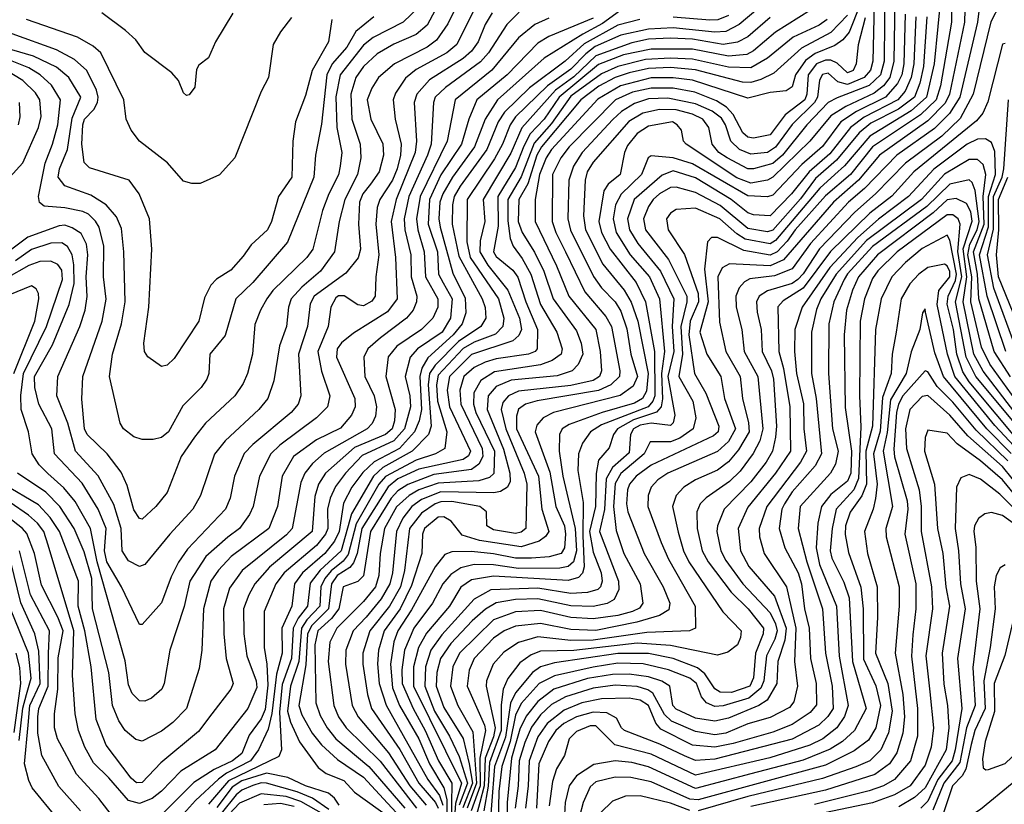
# Model space of a CAD drawing. Extents: x 501367 to 657802, y 482273 to 547541.
# Tile 602 of 656: x 602982 to 606542, y 533668 to 536504. Entities that reach past the tile are written whole.
import ezdxf

# ---------------------------------------------------------------- set-up
doc = ezdxf.new("R2010")
doc.units = 0

msp = doc.modelspace()

# ---------------------------------------------------------------- linework, layer by layer
at = {"layer": '0CON20XD'}
for points in [[(606073.9, 536665), (606066, 536355), (606058, 536322), (606035.5, 536295), (605975, 536269.8), (605940.1, 536280.1), (605905, 536311.1), (605885, 536306.8), (605873.9, 536286.1), (605866.7, 536225), (605855.4, 536205.4), (605774.8, 536125.2), (605715, 536043.4), (605685, 536024.6), (605625, 536018.8), (605583.8, 536035), (605552.8, 536065), (605533.6, 536125), (605519.1, 536149.1), (605485, 536173.8), (605425, 536200.7), (605325, 536221.4), (605255, 536218), (605205, 536202.1), (605157.6, 536172.4), (605125.9, 536144.1), (605015.5, 536025), (604984.2, 535975), (604967.9, 535925), (604964, 535785), (604973.7, 535743.7), (605056.3, 535576.3), (605085.7, 535535.7), (605135, 535485.2), (605155, 535450.6), (605177.3, 535387.3), (605191.8, 535295), (605215.6, 535215), (605200.4, 535179.6), (605153.4, 535146.6), (604912.5, 535085), (604874.7, 535065), (604851.3, 535038.6), (604845.9, 535015), (604899.1, 534869.1), (604920.9, 534745), (604951.5, 534675), (604955.8, 534645), (604951.2, 534595), (604940, 534575), (604896.9, 534563.1), (604832.5, 534557.5), (604775, 534557.7), (604695, 534574.1), (604615, 534581.9), (604545, 534581.4), (604518.8, 534571.2), (604483.8, 534526.2), (604399.2, 534370.8), (604349.5, 534295), (604334.5, 534255.5), (604322.7, 534175), (604329.6, 534089.6), (604355.8, 534025), (604424.7, 533905), (604463.2, 533815), (604515, 533728.2), (604526.1, 533686.1), (604527.7, 533575)], [(606110.3, 536645), (606106.9, 536355), (606094.5, 536305), (606053.5, 536266.5), (605937.5, 536222.5), (605905, 536204.6), (605827.7, 536125), (605739.4, 536015), (605705, 535984.9), (605635, 535965.1), (605615, 535964.9), (605539.8, 536005), (605510, 536025), (605485.6, 536055), (605474, 536115), (605452.3, 536145), (605415, 536162.9), (605355, 536178.3), (605295, 536179.4), (605235, 536166.7), (605184.1, 536135.9), (605055, 535989), (605034.2, 535955), (605026.4, 535925), (605021, 535795), (605028, 535745), (605090.8, 535620.8), (605167.2, 535527.2), (605193.1, 535483.1), (605216.5, 535415), (605254.1, 535225), (605247.8, 535162.2), (605234, 535135), (605205, 535118.3), (605088, 535085), (604968.2, 535041.8), (604943.6, 535025), (604933.3, 535005), (604933, 534945), (604946.3, 534855), (604990.3, 534665), (604994.9, 534585), (604984.7, 534545.3), (604965, 534527.9), (604935, 534521.4), (604785, 534521.1), (604695, 534533.9), (604625, 534534.6), (604576.7, 534523.2), (604540.7, 534499.3), (604511.6, 534465), (604474.3, 534395.7), (604407.6, 534305), (604373.1, 534225), (604363.7, 534155), (604365.3, 534105), (604404.4, 534014.4), (604447.6, 533935), (604496.1, 533825), (604543.9, 533745), (604542.1, 533595)], [(604578.9, 536591.1), (604530.4, 536489.6), (604489.6, 536430.4), (604455.1, 536404.9), (604337.1, 536345), (604279.7, 536295), (604255, 536257.1), (604238.4, 536215), (604251.9, 536145), (604295.2, 536055.2), (604297.5, 536015), (604281.5, 535955), (604250.1, 535909.9), (604222.3, 535875), (604211.1, 535845), (604207.2, 535765), (604214.8, 535675), (604206.4, 535643.6), (604161.8, 535588.2), (604047.3, 535505), (604032.6, 535477.4), (604023, 535395), (603990.7, 535295), (603998.8, 535145), (603988.4, 535115), (603963.1, 535085), (603825, 534969.3), (603794, 534936), (603758.8, 534855), (603742.8, 534775), (603725.8, 534735), (603589, 534591), (603556, 534544), (603529.5, 534490.5), (603495, 534396.7), (603425, 534318), (603415, 534318), (603350.2, 534455), (603297.2, 534545), (603289, 534585), (603294.3, 534665), (603265.8, 534735), (603208.6, 534828.6), (603108.5, 534935), (603098.7, 535025), (603051, 535115), (603036.4, 535175), (603035.4, 535215), (603101.3, 535328.7), (603161, 535475), (603178.9, 535551.1), (603178.1, 535618.1), (603171.8, 535655), (603155, 535685.2), (603135, 535698.2), (603095, 535697.2), (603025, 535673.8), (602967.6, 535632.4)], [(606314.4, 536615.6), (606287.8, 536345), (606260.1, 536225), (606205.1, 536174.9), (606055, 536083.8), (605963.9, 535976.1), (605928.5, 535945), (605875, 535895.9), (605715, 535706.3), (605695, 535694.3), (605605, 535711.3), (605575, 535730.1), (605513.1, 535785), (605425, 535822.7), (605355, 535818.1), (605335, 535805.3), (605320.3, 535785), (605326.7, 535745), (605385.6, 535655.6), (605435.1, 535514.9), (605435.7, 535484.3), (605406.6, 535415), (605401.5, 535365), (605421.8, 535225), (605462.7, 535155), (605509.8, 535035), (605506.7, 535015), (605489.8, 535000.2), (605265, 534894.3), (605210.6, 534855), (605186.3, 534825), (605179.4, 534805), (605175.5, 534755), (605181, 534725), (605239.4, 534575), (605308.7, 534455), (605332.9, 534395), (605328.7, 534371.3), (605295, 534351.2), (605213.8, 534326.2), (605065, 534296.8), (604975, 534299.7), (604865, 534322.3), (604775, 534312.8), (604733.5, 534295), (604695, 534268.9), (604625, 534195.7), (604606.8, 534153.2), (604600.2, 534095), (604662.3, 533955), (604665.9, 533935), (604645.3, 533834.7), (604646.6, 533735), (604614.7, 533645.3)], [(606400.1, 536585), (606397.2, 536495), (606343.3, 536235), (606327.4, 536202.6), (606265, 536138.9), (606090.1, 536015), (606015.1, 535925), (605924.7, 535845.3), (605743.4, 535636.6), (605695, 535615.1), (605548.2, 535621.8), (605522.1, 535607.9), (605506.1, 535575), (605511.5, 535411.5), (605535.5, 535305), (605586.8, 535215), (605594.8, 535135), (605617.3, 535047.3), (605618.8, 535015), (605580.6, 534949.4), (605545, 534905.9), (605505, 534876.6), (605425, 534841.7), (605382.8, 534815), (605355.5, 534784.5), (605342.5, 534745), (605362.5, 534652.5), (605382.5, 534585), (605401.2, 534545), (605524.3, 534364.3), (605590, 534295), (605588.5, 534271.5), (605577.1, 534245), (605542.3, 534217.7), (605505, 534207.5), (605335, 534242.7), (605215, 534250.8), (604985, 534224.4), (604865, 534222.2), (604831.4, 534208.6), (604790.5, 534179.5), (604746.6, 534123.4), (604729.6, 534085), (604722.3, 534027.7), (604723.1, 533935), (604680.9, 533819.1), (604675.8, 533734.2), (604660.1, 533645)], [(606455.9, 536585), (606444.2, 536495), (606381.1, 536225), (606344.1, 536165.9), (606289.1, 536110.9), (606153.6, 536015), (606035.8, 535894.2), (605978.4, 535845), (605841.1, 535695), (605775, 535604.2), (605711.5, 535578.5), (605621.9, 535568.1), (605602.6, 535557.4), (605583.2, 535535), (605570.6, 535505), (605572, 535465), (605593.3, 535385), (605600.8, 535305), (605650.6, 535215), (605669.3, 535025), (605657.8, 534982.2), (605634.1, 534935.9), (605587, 534873), (605548.3, 534835), (605463.5, 534776.5), (605441.6, 534755), (605430, 534725), (605431.1, 534665), (605449.5, 534585), (605470.7, 534545), (605554.7, 534434.7), (605615.2, 534375), (605671.5, 534305), (605670.5, 534285), (605642.6, 534215), (605634.7, 534125), (605621.4, 534095), (605555, 534072.2), (605515, 534074.1), (605495, 534085.2), (605459.6, 534139.6), (605432, 534162), (605345, 534195.8), (605255, 534213.7), (605145, 534213.3), (604915, 534179.2), (604865, 534165.7), (604835.6, 534144.4), (604775, 534071.7), (604756.5, 534033.5), (604738.5, 533911.5), (604698.9, 533805), (604677.2, 533525)], [(604425, 536550.3), (604368, 536495), (604260.4, 536439.6), (604225, 536412.6), (604140.4, 536305), (604125.4, 536225.4), (604129.3, 536115), (604146.3, 536025), (604141.3, 535975), (604135, 535943.5), (604099.6, 535875), (604077, 535815), (604041.9, 535675), (604020, 535645), (603897.2, 535525), (603875.7, 535495), (603852.5, 535455), (603832.3, 535402.3), (603823.6, 535295), (603806.2, 535225), (603790.7, 535189.3), (603760, 535145), (603654.4, 535045.6), (603614.1, 534995.9), (603566.2, 534925), (603514.8, 534795.2), (603474.4, 534745), (603425, 534699.5), (603415, 534701.1), (603395, 534732.9), (603370.7, 534820.7), (603349.4, 534869.4), (603298.8, 534935), (603225.8, 535005), (603216.3, 535025), (603206.7, 535133.3), (603210.9, 535215), (603280, 535415), (603294.8, 535494.8), (603285.5, 535575), (603286, 535686), (603269.5, 535755), (603256.8, 535776.8), (603231.1, 535801.1), (603211, 535811), (603145, 535824.5), (603070.8, 535830.8), (603053.3, 535843.3), (603050, 535865), (603074.4, 535985.6), (603100.4, 536055), (603120.1, 536125), (603129.6, 536215), (603097.6, 536267.6), (603056.7, 536305), (603015, 536330.4), (602925, 536366.4)], [(604503.9, 536575), (604455, 536485.2), (604415, 536450.4), (604334.2, 536415.8), (604275, 536381.6), (604224.9, 536335.1), (604197.7, 536295), (604178.9, 536235), (604183.4, 536145), (604213, 536055), (604215.6, 536005), (604203.8, 535945), (604158.2, 535855), (604136.9, 535775), (604120.8, 535665), (604070, 535595), (604002, 535538), (603964, 535495), (603954, 535465), (603946.5, 535395), (603921.4, 535325), (603900.4, 535199.6), (603879.4, 535135), (603847.3, 535095), (603725, 534981.6), (603686.4, 534933.6), (603635.9, 534785), (603608, 534735), (603524.6, 534645), (603435, 534535.4), (603415, 534527.7), (603375, 534548.5), (603352.4, 534585), (603348.7, 534665), (603322.4, 534752.4), (603266.2, 534856.2), (603183.6, 534945), (603155.9, 535045.9), (603116.4, 535145), (603120, 535215), (603199.8, 535395), (603218.8, 535455), (603226.1, 535503.9), (603222.6, 535575), (603228.5, 535655), (603223.4, 535693.5), (603205, 535731.6), (603172, 535752), (603145, 535761.7), (603125, 535759.8), (603011.9, 535718.1), (602935, 535660)], [(604642.1, 536575), (604562.3, 536415), (604526.7, 536385), (604415.9, 536324.1), (604376.7, 536293.3), (604341.1, 536238.9), (604332.6, 536215), (604339.3, 536145), (604360.8, 536055), (604358.5, 536015), (604346.5, 535965), (604330.3, 535925), (604283.7, 535855), (604274.8, 535825), (604270.3, 535765), (604281.1, 535655), (604269.6, 535575), (604267.1, 535505), (604255, 535487.6), (604225, 535470), (604205, 535473.7), (604155, 535506.7), (604135, 535506.2), (604125, 535498.9), (604106.9, 535465), (604097.1, 535395), (604059.8, 535305), (604073.8, 535233.9), (604103.2, 535145), (604095.3, 535105), (604054.7, 535065), (603923, 534967), (603890.2, 534935), (603849.6, 534855), (603826.2, 534745), (603813.5, 534716.5), (603776.9, 534665), (603735, 534634.4), (603655, 534563.8), (603597.8, 534475), (603576.3, 534383.7), (603524.8, 534225.2), (603504.7, 534105.3), (603496.1, 534085), (603458.4, 534051.6), (603435, 534041.5), (603415, 534042.1), (603388.8, 534068.8), (603375, 534100), (603363.3, 534186.7), (603262, 534545), (603238.7, 534665), (603182.9, 534762.9), (603142.4, 534812.4), (603084.5, 534864.5), (603052.3, 534895), (603027, 534935), (603014.4, 535014.4), (602987.9, 535095), (602985.9, 535145.9), (602996.5, 535225), (603079.3, 535395), (603137.5, 535565), (603135, 535599.6), (603119.9, 535619.9), (603095, 535632.2), (603055, 535630.6), (603015, 535615.9), (602935, 535570.2)], [(605688.1, 536575), (605583.2, 536486.8), (605535, 536462.2), (605495, 536459.1), (605345, 536474.7), (605255, 536470.6), (605155, 536448.5), (605062.3, 536407.7), (605028.3, 536381.6), (604975, 536325.7), (604890.6, 536265), (604775, 536153.9), (604755.4, 536125), (604727.9, 536055), (604698.5, 536001.5), (604599.7, 535855), (604598.5, 535701.5), (604611.2, 535645), (604712.9, 535495), (604732.3, 535425), (604729, 535395), (604702.1, 535367.9), (604625, 535339.1), (604585, 535315.7), (604495, 535219.4), (604489.1, 535185), (604493.1, 535125), (604526.4, 535015), (604518.7, 534955), (604485.4, 534935), (604415, 534912.1), (604305, 534853.8), (604280.1, 534825), (604198.3, 534681.7), (604169.1, 534570.9), (604152.2, 534547.8), (604107.8, 534512.2), (604084.9, 534485.1), (604071.3, 534455), (604067.1, 534385), (604020.1, 534335), (604000.7, 534305), (603991.8, 534185), (603960.7, 534095), (603950.8, 534005), (603961.1, 533965), (603993.6, 533893.6), (604061.5, 533801.5), (604090.2, 533780.2), (604153.8, 533755), (604192, 533712), (604325, 533616.6)], [(605882.9, 536565), (605715, 536459.8), (605635, 536391.7), (605611, 536379), (605545, 536372.7), (605415, 536398), (605265, 536398.2), (605165, 536377.2), (605075, 536342.3), (604932, 536225), (604878.2, 536145), (604827.9, 536092.1), (604805, 536047.6), (604775, 535970), (604710.8, 535865), (604711.6, 535758.4), (604695.5, 535665), (604705, 535648.5), (604765, 535598.7), (604783.5, 535573.5), (604812.4, 535485), (604854.2, 535385), (604852.8, 535315), (604846.1, 535305), (604821.5, 535295), (604705, 535279), (604665, 535266.6), (604625, 535247.6), (604587.5, 535215), (604573.7, 535165), (604576.7, 535115), (604654.3, 534955), (604657, 534925), (604642.2, 534897.8), (604615, 534878.8), (604479.9, 534859.9), (604385, 534824.1), (604348.9, 534801.1), (604325, 534775.1), (604251, 534655), (604225, 534493.9), (604205, 534473.2), (604152.2, 534455), (604135.6, 534375), (604109.9, 534340.1), (604060.5, 534295), (604049.2, 534245), (604052.7, 534035), (604068.8, 533988.8), (604093.4, 533945), (604125, 533905.2), (604245, 533804.8), (604374.7, 533655)], [(606146.3, 536575), (606142.7, 536355), (606128.4, 536295), (606104.8, 536265.2), (606071.4, 536238.6), (605968.8, 536191.2), (605915, 536157.1), (605838.8, 536065), (605705, 535935.7), (605685, 535924.8), (605625, 535913.5), (605575, 535932.4), (605391.5, 536055), (605382.3, 536065), (605374.6, 536105), (605359.6, 536125), (605342, 536135), (605255, 536119.8), (605215, 536093.2), (605179.7, 536050.3), (605168.5, 536025), (605153.3, 535945), (605109.6, 535910.4), (605093.8, 535886.2), (605075.4, 535775), (605085.4, 535735), (605117.1, 535675), (605210.3, 535555), (605245.1, 535485), (605277.3, 535305), (605278, 535145), (605271.6, 535125), (605254.2, 535105), (605085, 535040.2), (605045.6, 535014.4), (605016.6, 534973.5), (605002.3, 534935), (605000.2, 534875), (605019, 534759), (605018.3, 534638.3), (605023, 534527), (605016.6, 534503.4), (605002.1, 534487.9), (604965, 534477.9), (604695, 534492.8), (604615, 534480.1), (604577, 534453), (604535.8, 534385), (604453.3, 534286.7), (604424.4, 534235.6), (604405.3, 534164.7), (604406.1, 534095), (604579.1, 533745), (604558.2, 533671.8), (604549.1, 533555)], [(606352.2, 536575), (606350.4, 536495), (606310.4, 536265), (606295.1, 536214.9), (606238.9, 536161.1), (606064.9, 536045.1), (605985.8, 535945), (605895, 535867.9), (605785.6, 535745), (605756.4, 535703.6), (605720.1, 535665), (605695, 535653), (605599.8, 535669.8), (605505, 535717.4), (605483.4, 535716.6), (605469.1, 535700.9), (605457.7, 535602.3), (605471.3, 535485), (605441.2, 535375), (605466.7, 535295), (605516.7, 535215), (605529.8, 535135), (605569.9, 535025), (605545, 534980), (605505, 534944.1), (605325.3, 534865), (605289.1, 534840.9), (605265.3, 534815), (605254.4, 534785), (605252.8, 534745), (605301.7, 534615), (605327.4, 534555), (605424, 534385), (605425.5, 534305), (605404.1, 534295.9), (605248.8, 534288.8), (605055, 534262.2), (604975, 534260.8), (604855, 534273.3), (604785, 534253.8), (604732.3, 534217.7), (604693.5, 534175), (604669.8, 534115), (604669, 534095), (604701.3, 533945), (604695, 533911.9), (604664.7, 533835.3), (604660.8, 533735), (604645.1, 533674.9), (604632.3, 533625)], [(606525, 536558.8), (606492.9, 536497.1), (606428.6, 536235), (606382.6, 536147.4), (606316, 536084), (606184.2, 535985.8), (606075.8, 535875), (606001.5, 535808.5), (605873.8, 535676.2), (605815, 535585.5), (605795.4, 535565), (605775, 535551.4), (605685.4, 535524.5), (605655.7, 535505), (605646.3, 535485), (605647.8, 535447.8), (605662.2, 535385), (605666.7, 535305), (605700, 535235), (605707.8, 535205), (605718.5, 535035), (605714.7, 534995.3), (605703.9, 534945), (605680.2, 534905), (605625, 534834.4), (605528.6, 534735), (605505.2, 534675), (605503, 534655), (605516.5, 534585), (605535, 534549.2), (605596.8, 534465), (605695, 534360.4), (605715, 534321.1), (605720.3, 534295), (605712.5, 534265), (605681.4, 534205), (605672.2, 534115), (605661.8, 534088.2), (605617.8, 534052.2), (605525, 534024.1), (605495, 534022.3), (605464.6, 534035), (605447.2, 534057.2), (605429, 534105), (605405, 534124.6), (605327.7, 534155), (605235.8, 534175.8), (605145, 534178.9), (605055, 534164.2), (604915, 534132.6), (604860.7, 534105), (604795, 534032.8), (604775, 533991.1), (604754.8, 533895), (604725.5, 533805), (604714.3, 533715), (604711.3, 533545)], [(606020.1, 536559.9), (605980.8, 536459.2), (605958.5, 536431.5), (605929.2, 536410.8), (605857.5, 536382.6), (605822.6, 536357.4), (605787.2, 536305), (605775, 536261.9), (605753.1, 536246.9), (605695, 536241), (605615, 536220.7), (605415, 536285.5), (605345, 536294.9), (605265, 536294.2), (605154.7, 536265.3), (605072.5, 536217.5), (604904.2, 536035), (604885.1, 536005), (604861.8, 535945), (604845.2, 535855), (604845.8, 535775), (604922.4, 535615)], [(604788.2, 536531.8), (604743, 536487), (604676.8, 536385), (604647.5, 536352.5), (604521, 536259), (604484.4, 536225), (604477.7, 536205), (604469.5, 536055), (604457, 536015), (604389.2, 535865), (604372.5, 535785), (604374.7, 535744.7), (604395.7, 535655), (604397.8, 535575), (604417.9, 535505), (604416.7, 535485), (604404.4, 535455), (604380, 535425), (604286, 535354), (604240.3, 535315), (604226.2, 535285), (604230.5, 535215), (604263.4, 535145), (604272.1, 535105), (604268.3, 535071.7), (604256.2, 535045), (604238.4, 535025), (604082.7, 534937.3), (604040.2, 534899.8), (604013, 534865), (603998, 534832), (603967.6, 534665), (603947.3, 534642.7), (603786.1, 534513.9), (603740.3, 534449.7), (603718.8, 534375), (603720.7, 534285), (603729, 534195), (603754.1, 534105), (603745.9, 534085), (603676.5, 533995), (603628.7, 533931.3), (603491.9, 533818.1), (603425, 533746.6), (603405, 533745.9), (603385, 533762.3), (603295, 533882.5), (603258.6, 533975), (603240.6, 534165), (603217.4, 534295), (603193.2, 534385), (603194.5, 534474.5), (603126.6, 534655), (603093, 534705), (603050.6, 534750.6), (602923.5, 534825)], [(604262.9, 536515), (604197.8, 536462.2), (604165.4, 536405), (604112.4, 536345), (604093, 536305), (604073.4, 536126.6), (604051.3, 536015), (604045.2, 535935), (603949.8, 535700.2), (603825.1, 535554.9), (603763.8, 535495), (603725, 535362.5), (603669.1, 535295), (603666.5, 535225), (603658.6, 535205), (603638.4, 535175), (603571.5, 535108.5), (603519.7, 535015), (603495, 534994.7), (603465, 534987.1), (603425, 534986.7), (603395, 534996.2), (603357.5, 535025), (603345.9, 535045.9), (603306.9, 535215), (603317.5, 535295), (603350.7, 535405), (603364.1, 535485), (603359.2, 535665), (603349.9, 535749.9), (603332.4, 535792.4), (603295.4, 535835.4), (603239.9, 535869.9), (603145, 535903.8), (603121.9, 535935), (603126.2, 535965), (603155.1, 536034.9), (603171.8, 536148.2), (603202.8, 536225), (603160.4, 536295), (603115, 536332.8), (603032.7, 536372.7), (602953.4, 536395)], [(604690.2, 536529.8), (604665, 536486.8), (604639.8, 536425), (604615, 536390.6), (604585, 536363.7), (604463.4, 536286.6), (604418.3, 536235), (604408.5, 536205), (604416.2, 536065), (604412, 536025), (604342.9, 535855), (604325.4, 535775), (604341.1, 535645), (604347.4, 535495), (604312.1, 535447.9), (604188.4, 535371.6), (604145, 535336.9), (604129.5, 535315), (604128, 535285), (604194.1, 535135), (604195.2, 535105), (604181.6, 535075), (604141.5, 535028.5), (604055, 534986.2), (603972.4, 534925), (603931.6, 534855), (603913.9, 534745), (603882.6, 534665), (603746.5, 534563.5), (603700.4, 534515), (603673.2, 534475), (603646.9, 534375), (603640.3, 534225), (603631.3, 534158.7), (603585.3, 534015), (603535.8, 533964.2), (603495, 533932.4), (603425, 533896.9), (603402.3, 533902.3), (603364.1, 533935), (603340.4, 533970.4), (603317.7, 534025), (603304.9, 534144.9), (603245.5, 534375), (603243.2, 534485), (603215, 534581.3), (603179.7, 534665), (603127.7, 534745), (603076.2, 534796.2), (602974.2, 534865)], [(603965, 536512.2), (603925, 536460.6), (603899.1, 536415), (603881.2, 536295), (603854.6, 536245), (603760, 536005), (603705, 535944), (603635, 535911.9), (603605, 535911.8), (603575, 535921.2), (603516.8, 535986.8), (603414.8, 536064.8), (603384.8, 536104.8), (603366.8, 536145), (603359.1, 536215), (603275.2, 536385.2), (603248.4, 536408.4), (603191.5, 536441.5), (603007.1, 536505)], [(603752.4, 536527.6), (603690, 536425), (603665, 536366.2), (603629.5, 536340.5), (603621.2, 536325), (603615, 536260), (603595, 536233.3), (603585, 536230), (603575, 536240), (603556.2, 536285), (603532.7, 536312.7), (603435, 536385.8), (603401.5, 536431.5), (603365.3, 536465.3), (603278.8, 536528.8)], [(605150.6, 536535), (605089.7, 536490.3), (605017.5, 536452.5), (604878.6, 536365), (604709.8, 536215), (604665.1, 536145), (604626.6, 536045), (604546.8, 535935), (604511.5, 535875), (604501.5, 535845), (604497.3, 535785), (604502.8, 535755), (604548.6, 535588.6), (604592.5, 535497.5), (604595.4, 535444.6), (604582.1, 535405), (604549.7, 535365), (604457.7, 535282.3), (604435.6, 535244.4), (604428.4, 535215), (604434.4, 535095), (604425.9, 535054.1), (604408.9, 535015), (604355.7, 534954.3), (604263.4, 534906.6), (604222.3, 534867.7), (604183.1, 534815), (604153.1, 534756.9), (604136.9, 534655), (604120.1, 534619.9), (604084.9, 534575), (604004.8, 534505), (603975.4, 534465), (603966.1, 534385), (603929.7, 534305), (603930.5, 534215), (603911.1, 534138.9), (603902.8, 534077.2), (603893.9, 533996.1), (603880.3, 533939.7), (603845.4, 533865), (603816.5, 533825), (603729.5, 533780.5), (603700.5, 533759.5), (603617.4, 533682.6), (603542.3, 533597.7)], [(605695, 536512.2), (605615, 536442.4), (605577.1, 536422.9), (605525, 536414.7), (605415, 536433.9), (605335, 536437.8), (605255, 536433.5), (605195, 536420.8), (605065, 536373.8), (604985, 536297.5), (604919.7, 536250.3), (604797, 536113), (604757.7, 536022.3), (604658.3, 535855), (604663.5, 535775), (604646.7, 535705), (604645.8, 535665), (604675, 535616.8), (604747.2, 535527.2), (604789.5, 535425), (604795.7, 535385), (604787, 535363), (604765, 535344.1), (604615, 535294.1), (604535.8, 535215), (604527.1, 535165), (604535.7, 535105), (604612.5, 534945), (604605, 534927.6), (604585.8, 534915), (604425, 534879.3), (604349.7, 534845), (604313.9, 534816.1), (604219.4, 534665), (604202.3, 534575), (604189.1, 534540.9), (604175.2, 534524.8), (604130.2, 534495), (604109.5, 534465), (604098.4, 534375), (604038.1, 534315), (604023.1, 534285), (604017.1, 534172.9), (603991.6, 534025), (604002.2, 533992.2), (604039.2, 533925), (604072.8, 533882.8), (604130.7, 533830.7), (604225, 533766), (604312.4, 533672.4), (604360.4, 533620.4)], [(605975, 536521), (605915, 536458.6), (605808.2, 536401.8), (605708.7, 536311.3), (605661.2, 536288.8), (605625, 536277.2), (605595, 536278.1), (605425, 536323), (605335, 536331.1), (605255, 536328.4), (605185, 536312.4), (605134.8, 536295.2), (605075.6, 536264.4), (605011, 536215), (604868.4, 536045), (604851.9, 536015), (604818.6, 535911.4), (604787.2, 535855), (604784.2, 535775), (604798.9, 535735), (604843.6, 535663.6), (604877, 535595), (604910.3, 535495), (604995, 535379.3), (605011.4, 535335), (605017.6, 535295), (605001.7, 535258.3), (604979.6, 535235), (604925, 535217.7), (604759.1, 535200.9), (604705, 535178.2), (604675.7, 535145), (604672.6, 535095), (604731.8, 534951.8), (604754.6, 534865), (604754.8, 534835.2), (604745.9, 534815), (604720.9, 534799.1), (604696.1, 534793.9), (604505, 534797.9), (604435, 534769.9), (604399.7, 534745), (604367.6, 534702.4), (604344.2, 534655), (604330.1, 534505), (604320.8, 534465), (604288.8, 534411.2), (604235, 534345.2), (604188.3, 534295), (604161.8, 534225), (604160.2, 534175), (604183.8, 534025), (604205.9, 533985), (604315, 533854.5), (604392.5, 533735), (604452.2, 533665)], [(606038.4, 536511.5), (606013.8, 536413.8), (606006.7, 536345), (605995, 536320.7), (605975, 536311.8), (605937, 536347), (605915, 536357.8), (605895, 536358.7), (605862.7, 536345), (605833.1, 536305), (605828, 536235), (605820.8, 536215), (605749.7, 536160.3), (605695, 536087.9), (605635, 536076.1), (605615, 536079.4), (605596.8, 536095), (605561.5, 536161.5), (605537.9, 536187.9), (605500.7, 536210.7), (605422.7, 536242.7), (605345, 536257.3), (605265, 536257.5), (605197.9, 536242.1), (605136.4, 536215), (604968.8, 536045), (604938.6, 536005), (604907.9, 535945), (604907.7, 535775), (604920.3, 535735), (604954.9, 535664.9), (605025, 535520.8), (605101.5, 535431.5), (605121.6, 535395), (605152.3, 535235), (605150.7, 535215), (605119.6, 535185), (605075, 535163.9), (604852.8, 535127.2), (604811.2, 535115), (604785, 535097.2), (604778.4, 535071.6), (604778.7, 535025), (604857.7, 534855), (604870, 534735), (604895.2, 534655), (604883.2, 534636.8), (604860, 534620), (604795, 534599), (604645, 534622.3), (604581.5, 534641.5), (604541.7, 534691.7), (604515, 534707.9), (604495, 534706.5), (604446.2, 534665), (604438.4, 534645), (604435.5, 534575), (604399, 534459), (604357.9, 534375), (604299.4, 534295), (604279, 534225), (604275.8, 534175.9), (604282.2, 534105), (604307.3, 534027.3), (604457.6, 533757.6), (604500.1, 533700.1), (604512.5, 533665)], [(606183.4, 536525), (606178.2, 536345), (606170.9, 536305), (606156, 536274), (606111.8, 536225), (606007.2, 536172.8), (605951, 536135), (605885, 536045.5), (605809.4, 535980.6), (605705, 535870.5), (605685, 535863.9), (605615, 535867.8), (605415, 535983.3), (605345, 536004.7), (605265, 536012.1), (605254.7, 536005.3), (605230.6, 535945), (605156, 535874), (605136.2, 535835), (605128, 535785), (605138.4, 535735), (605189.6, 535655), (605258.5, 535575), (605295.4, 535495), (605312.8, 535305), (605302.1, 535225), (605306.6, 535133.4), (605300.7, 535105), (605283.8, 535086.2), (605201.7, 535058.3), (605143.1, 535025), (605129.2, 535005), (605113.3, 534956.7), (605075, 534912.2), (605065.7, 534864.3), (605063.9, 534745), (605042.5, 534655), (605055, 534579.6), (605083.8, 534505), (605087.4, 534475), (605081.8, 534455), (605072.3, 534445), (605035, 534433.6), (604975, 534430.8), (604855, 534450), (604685, 534444), (604625, 534410.4), (604508.7, 534281.3), (604468.5, 534225), (604448.7, 534165), (604446.4, 534095), (604481.8, 534005), (604536.4, 533915), (604571.1, 533841.1), (604601, 533745), (604571.2, 533665)], [(606221.6, 536515), (606214.9, 536345.1), (606205.1, 536295), (606183.5, 536246.5), (606156.3, 536215), (606035, 536152.4), (605985.7, 536115), (605910.8, 536019.2), (605835.8, 535955), (605772, 535875), (605695, 535795.6), (605635, 535798.5), (605615, 535806.1), (605554.1, 535855), (605425, 535932.8), (605345, 535958.5), (605305, 535943), (605203.6, 535855), (605179.9, 535785), (605187.3, 535745), (605216.3, 535695), (605298.2, 535595), (605346.8, 535495), (605340.7, 535395), (605346.7, 535305), (605325.7, 535215), (605351, 535075), (605345, 535047.8), (605335, 535038.2), (605265, 535046.2), (605225, 535038.3), (605200.7, 535025), (605190, 535005), (605185, 534938.8), (605125, 534886), (605102.9, 534845), (605095.8, 534734.2), (605078.7, 534655), (605147.2, 534475), (605148, 534445), (605131.4, 534408.6), (605106.3, 534393.7), (605055, 534383.7), (604975, 534386.2), (604855, 534411.4), (604775, 534409), (604705, 534396.4), (604665.8, 534374.2), (604618.5, 534331.5), (604540.6, 534249.4), (604503.6, 534195), (604490.1, 534145), (604487.9, 534095), (604515, 534018.6), (604585, 533906.2), (604606.9, 533815), (604619, 533745), (604583.9, 533656.1)], [(606262, 536515), (606249.8, 536335), (606236.7, 536275), (606216.5, 536225), (606158.9, 536181.1), (606059.7, 536130.3), (606017.4, 536095), (605935, 535997.1), (605859.5, 535930.5), (605805, 535856.7), (605705, 535744.1), (605685, 535737.7), (605615, 535750), (605515, 535832.3), (605425, 535880.4), (605355, 535899.4), (605335, 535898.4), (605295, 535874.5), (605271.9, 535855), (605255, 535828.9), (605236.8, 535785), (605244.2, 535745), (605327.5, 535637.5), (605393.9, 535505), (605394, 535485), (605371.7, 535395), (605377.9, 535295), (605365.2, 535215), (605415.5, 535125), (605426.6, 535065), (605416.6, 535025), (605368.7, 534991.3), (605335, 534978.6), (605261.4, 534978.6), (605239.5, 534935), (605155.7, 534864.3), (605135, 534827.8), (605129.3, 534745), (605138.2, 534658.2), (605166.2, 534575), (605224.8, 534465), (605234.7, 534395), (605222.7, 534377.3), (605197.6, 534365), (605145, 534350.6), (605055, 534338.2), (604975, 534343.2), (604865, 534369.2), (604775, 534364.6), (604695, 534334.8), (604572.2, 534215), (604548.3, 534165), (604540, 534095), (604566.4, 534025), (604620, 533930), (604634, 533745), (604599.7, 533655)], [(605545, 536519.8), (605506.5, 536503.5), (605477.5, 536502.5), (605345, 536514.1)], [(604895, 536510.2), (604845, 536487.1), (604785, 536439), (604688.5, 536321.5), (604556.8, 536215), (604527.1, 536065), (604429.8, 535865), (604416.8, 535785), (604421.3, 535745), (604444.2, 535665), (604448.8, 535575), (604494.1, 535495), (604494, 535465), (604475.7, 535425), (604434.7, 535385), (604345.5, 535324.5), (604314.2, 535285.8), (604305.6, 535215), (604339.1, 535095), (604337.4, 535055), (604329, 535025), (604304.3, 535005), (604192.3, 534957.7), (604087.4, 534865), (604062.8, 534825), (604049.2, 534780.8), (604039.8, 534655), (603884.9, 534525.1), (603832.8, 534465), (603810.4, 534425), (603791.6, 534375), (603792.3, 534285), (603803.8, 534205), (603836.6, 534115), (603839, 534091), (603806.5, 534015), (603688.9, 533865), (603565, 533788.1), (603494.6, 533715.4), (603461, 533689), (603415, 533671.7), (603375, 533682.5), (603305, 533764.3), (603248.7, 533818.6), (603217.4, 533875), (603194.8, 533934.8), (603182.5, 533995), (603173.3, 534135), (603177.9, 534295), (603084.8, 534605.2), (603069, 534655), (603046.2, 534685), (603014, 534714), (602880.3, 534805)], [(604110.9, 536505), (604099.1, 536425), (604039.3, 536320.7), (604015, 536230), (603979.2, 536135), (603969.5, 536065), (603965.7, 535935), (603918.4, 535865), (603893, 535775), (603877.6, 535745), (603819.1, 535690.9), (603790.5, 535649.5), (603745, 535599.4), (603694, 535566), (603673.3, 535545), (603650.5, 535499.5), (603629.4, 535415), (603540.5, 535279.5), (603515, 535255.7), (603495, 535250.8), (603445, 535285.8), (603433.3, 535305), (603430.9, 535335), (603448.6, 535465), (603460, 535675), (603451.8, 535785), (603413.6, 535875), (603378.6, 535925), (603235, 535968.8), (603215, 535988.6), (603206.5, 536055), (603210.7, 536125), (603217, 536145), (603250.4, 536179.6), (603263.5, 536205), (603266, 536225), (603259.8, 536249.8), (603225, 536320.6), (603180.1, 536360.1), (603115, 536395.5), (602955, 536453)], [(605055, 536510.3), (604895, 536443.5), (604855, 536419.1), (604744.5, 536305), (604635.2, 536215), (604606.4, 536145), (604579.5, 536055), (604505, 535943.3), (604464.2, 535855), (604459.1, 535765), (604492.3, 535665), (604496.4, 535585), (604513.1, 535553.1), (604545.8, 535495), (604540, 535425), (604509.1, 535375), (604419.8, 535315), (604394.4, 535285), (604375.5, 535215), (604392.5, 535145), (604394.6, 535105), (604372.9, 535025), (604335, 534981.8), (604220.5, 534929.5), (604159.8, 534865), (604123.4, 534816.6), (604104.6, 534775), (604095.4, 534735), (604096.3, 534665), (604087.7, 534645), (604055, 534603.6), (603938.8, 534505), (603908.4, 534465), (603865.7, 534365), (603866.5, 534235), (603875.6, 534175), (603879, 534099), (603869.2, 534010.8), (603855, 533977.7), (603811.4, 533918.6), (603785, 533851.7), (603751.9, 533825), (603685.7, 533794.3), (603612.3, 533747.7), (603495, 533630.2)], [(605224.3, 536505.7), (605145, 536484.9), (605023.3, 536416.7), (604954.1, 536355), (604825, 536258.2), (604735, 536170.3), (604712.4, 536135), (604670.7, 536035), (604575, 535902.8), (604553.3, 535865), (604546.8, 535835), (604545.6, 535765), (604570.1, 535650.1), (604654.1, 535495), (604664.5, 535464.5), (604666.8, 535425), (604648.9, 535395), (604568.8, 535341.2), (604484.1, 535255.9), (604463.4, 535225), (604459.2, 535185), (604469.5, 535035), (604460.5, 535005), (604401.6, 534945), (604294.6, 534885.4), (604260.9, 534855), (604182, 534718), (604144.5, 534585), (604069, 534515), (604032.5, 534467.5), (604022.8, 534385), (603989, 534341), (603970.6, 534305), (603964.9, 534194.9), (603931.2, 534101.2), (603921, 534001), (603928.4, 533865), (603919.3, 533840.7), (603736.6, 533753.4), (603665, 533668.3)], [(605872.1, 536485), (605778.7, 536441.3), (605685.1, 536364.9), (605625, 536329.9), (605545, 536333), (605415, 536361.6), (605335, 536365.8), (605245, 536360.7), (605145, 536335.8), (605085, 536309.1), (604975, 536227.5), (604905, 536128.7), (604841.9, 536058.1), (604795, 535936.2), (604746.6, 535855), (604747, 535777), (604755, 535713.3), (604766, 535686), (604798.5, 535641.5), (604829.9, 535585), (604864.6, 535474.6), (604924.5, 535375), (604943.6, 535315), (604940.2, 535295), (604907.7, 535272.3), (604865, 535256.8), (604698.3, 535231.7), (604649.3, 535200.7), (604624.5, 535155.5), (604623, 535115), (604631.8, 535085), (604698.3, 534945), (604696.3, 534863.7), (604680.6, 534849.4), (604642.2, 534837.8), (604495, 534829.5), (604425, 534804.5), (604390.8, 534785), (604345, 534743.5), (604301.6, 534665), (604284.9, 534575.1), (604280.9, 534495), (604268.2, 534455), (604225, 534401.2), (604128.5, 534305), (604103.2, 534255), (604097.8, 534185), (604117.5, 534025), (604135.2, 533985), (604162.3, 533945), (604285, 533824.2), (604416.6, 533655)], [(605901.5, 536505), (605872.1, 536485)], [(606545, 536418), (606535, 536415.8), (606482.1, 536207.9), (606463.6, 536166.4), (606441.2, 536138.8), (606214.5, 535955), (606135, 535866.8), (606055.3, 535804.7), (605913.8, 535666.2), (605815, 535533.6), (605742.2, 535487.8), (605723.4, 535466.6), (605726.5, 535305), (605743.5, 535243.5), (605766.2, 535105), (605768.6, 534945), (605714.9, 534865.1), (605615, 534741.9), (605580, 534665), (605587.4, 534585), (605618.5, 534528.5), (605710.5, 534420.5), (605752.6, 534305), (605748.8, 534261.2), (605722.6, 534185), (605719.8, 534105), (605684.9, 534045.1), (605654.6, 534025.4), (605545, 533979.7), (605495, 533968.7), (605425, 533980.1), (605355, 534012.2), (605342.9, 534025), (605332.2, 534095), (605303.4, 534113.4), (605255, 534129.5), (605185, 534139.1), (605125, 534137.6), (605035, 534122.6), (604913.7, 534085), (604855, 534040.3), (604813.1, 533986.9), (604790.3, 533939.7), (604760.3, 533835), (604744.2, 533675), (604741.6, 533535)], [(602946.2, 535935), (602993.1, 535986.9), (603050.7, 536115), (603059.3, 536155), (603055.5, 536215), (603039.9, 536239.9), (602993, 536285), (602875.5, 536355.5)], [(602978.3, 536125), (602983.6, 536153.6), (602981.2, 536205)], [(606584.9, 535315), (606503.7, 535533.7), (606480.6, 535655), (606502.2, 535747.8), (606502.8, 535865), (606534.4, 535935), (606539.8, 535965), (606556.4, 536215)], [(606547, 535305), (606479.7, 535505), (606452.2, 535655), (606484.8, 535755.2), (606484.2, 535865), (606509.5, 535945), (606507.8, 536027.8), (606495, 536060.3), (606473.5, 536073.5), (606445, 536072.5), (606407.9, 536055), (606286.4, 535963.6), (606195.5, 535865), (606087, 535783), (606012.4, 535717.6), (605911.1, 535608.9), (605811.5, 535465), (605784.8, 535385), (605783.4, 535305), (605790, 535225), (605815.5, 535115.5), (605817.4, 535025), (605826.6, 534945), (605805.2, 534905), (605682.7, 534745), (605655.6, 534665), (605657.2, 534635), (605673, 534575), (605754.5, 534455), (605787.6, 534305), (605783.3, 534185), (605793.7, 534095), (605781.2, 534038.8), (605765, 534017.8), (605695, 533981.9), (605615, 533958.8), (605535, 533925.4), (605495, 533919.8), (605425, 533931), (605338.4, 533968.4), (605313.4, 533993.4), (605270.5, 534070.5), (605252.6, 534082.6), (605215, 534093.6), (605135, 534098.6), (605055, 534087.8), (604955, 534056.7), (604905, 534028.6), (604865, 533991.3), (604832.6, 533947.4), (604808, 533892), (604787.7, 533825), (604784.6, 533735.4), (604773.2, 533655)], [(606563.5, 535213.5), (606505.1, 535305), (606449.1, 535495), (606444.8, 535585), (606429.8, 535665), (606469.1, 535765), (606465.8, 535865), (606474.7, 535944.7), (606465, 535981.6), (606445, 535999.6), (606415, 535999), (606325, 535946.1), (606241.9, 535855), (606043.7, 535706.3), (605933.3, 535585), (605878.6, 535495), (605862.7, 535457.3), (605845.2, 535375.2), (605845.1, 535225.1), (605861, 535135), (605881, 534935), (605857.9, 534892.1), (605775, 534798), (605746.8, 534755), (605737.8, 534735), (605728.3, 534665), (605748, 534595), (605796.2, 534505), (605808.5, 534465), (605819.7, 534375), (605835.7, 534305), (605840.9, 534195), (605861.4, 534105), (605862.2, 534027.8), (605840, 533999.9), (605775, 533956.7), (605705, 533929.7), (605561.4, 533888.6), (605495, 533874.9), (605415, 533881.9), (605300.5, 533940.5), (605281.9, 533961.9), (605255, 534026.1), (605225, 534044.9), (605185, 534052.6), (605085, 534050), (605014.9, 534035.1), (604951, 534009), (604889.3, 533960.7), (604855, 533912.7), (604823.5, 533825), (604820.8, 533735), (604810.6, 533655)], [(606459.7, 535320.3), (606420.4, 535485), (606424.7, 535575.3), (606410.2, 535655), (606416.6, 535693.4), (606443, 535745), (606450.9, 535775), (606436.5, 535886.5), (606426, 535916), (606415, 535925.2), (606345, 535909.5), (606261, 535829), (606065, 535684.7), (605974.4, 535585.6), (605962.2, 535565), (605925.7, 535485), (605907.5, 535405), (605905.7, 535225), (605920.9, 535025), (605940.8, 534945), (605931.8, 534898.2), (605913.4, 534865), (605803.3, 534745), (605795.9, 534665), (605827.2, 534545), (605884.9, 534374.9), (605894.9, 534215), (605919.2, 534095), (605922.7, 534015), (605904, 533986), (605870.9, 533955), (605775, 533903.7), (605495, 533831.9), (605425, 533826.4), (605385, 533843.8), (605296.3, 533886.3), (605169.1, 533935), (605157.3, 533945), (605139.9, 533979.9), (605105, 533998.7), (605055, 534001.3), (604995, 533984.2), (604949.8, 533960.2), (604920.7, 533935), (604893.8, 533895), (604858.8, 533815), (604851, 533655)], [(606626.4, 535315), (606520.5, 535575), (606513.1, 535655), (606522, 535745), (606520.7, 535855), (606554.6, 535935)], [(606579.5, 535085), (606465, 535234.3), (606431.7, 535295), (606392.9, 535485), (606406, 535575), (606393.4, 535676.6), (606425.9, 535775.9), (606420.4, 535810.4), (606405, 535840.5), (606367.9, 535857.9), (606335, 535853.5), (606284, 535806), (606083, 535655), (606014.4, 535575), (605993.4, 535526.6), (605971.6, 535455), (605962.9, 535365), (605966.8, 535103.2), (605988.8, 534945), (605987.3, 534865), (605975, 534836.3), (605915, 534787.9), (605881.2, 534745), (605868.1, 534685), (605861.3, 534595), (605873.6, 534535), (605935.6, 534385), (605944.3, 534204.3), (605976.9, 534025), (605964.3, 533985.7), (605935.8, 533944.2), (605885.7, 533905), (605838.4, 533881.6), (605693.7, 533836.3), (605425, 533773.8), (605265, 533849.9), (605133.4, 533883.4), (605065, 533951.8), (605045, 533951.7), (604995, 533931.9), (604969.1, 533905), (604951.8, 533845), (604923.3, 533796.7), (604908.8, 533751.2), (604896.6, 533663.4)], [(606650.4, 534960.5), (606438.5, 535215), (606403.7, 535285), (606365.4, 535485), (606388.2, 535575), (606373.9, 535666.1), (606382.2, 535765), (606375.2, 535785), (606355, 535799.6), (606335, 535799.6), (606154.5, 535665), (606085, 535596.5), (606065, 535568.8), (606036.3, 535495), (606020.1, 535415), (606017.9, 535145), (606022.4, 535032.4), (606014.2, 534845.8), (605997.1, 534805), (605934.3, 534735), (605919.1, 534665), (605912.1, 534585), (605918.2, 534558.2), (605961.1, 534471.1), (605980.3, 534415), (605992.3, 534185), (606042, 534015), (606000.6, 533935), (605956.8, 533895), (605912.5, 533867.5), (605815, 533827.5), (605625, 533779.1), (605425, 533725.3), (605255, 533803.6), (605195, 533819), (605135, 533824.9), (605057.5, 533812.5), (604995, 533770.7), (604969.2, 533735), (604954, 533675), (604947.1, 533545)], [(606701.6, 534851.6), (606415, 535195.4), (606391.7, 535231.6), (606370.3, 535295), (606357.6, 535385), (606335.6, 535475.6), (606339.2, 535505), (606365, 535562.1), (606369, 535585), (606345, 535707.3), (606335.1, 535725.1), (606245, 535677.4), (606185, 535627.1), (606134.5, 535574.5), (606096.5, 535495), (606075.5, 535385), (606065.7, 535035), (606041.6, 534945), (606042.9, 534825), (606027.1, 534782.9), (605985, 534723.8), (605967.9, 534675), (605965.8, 534644.2), (605978.2, 534578.2), (606023.3, 534453.3), (606030.9, 534375), (606032.7, 534192.7), (606076.8, 534096.8), (606093.8, 534025), (606077.5, 533945), (606050.2, 533899.8), (605998.9, 533861.1), (605895, 533809.4), (605435, 533684.1), (605405, 533687), (605265, 533749.7), (605191.2, 533765), (605135, 533766.9), (605065, 533749.6), (605045, 533731.8), (605019.7, 533675), (605005.6, 533624.4)], [(606594.4, 534944.4), (606507.2, 535037.2), (606363, 535215), (606336.4, 535295), (606299.2, 535475), (606304.5, 535525.5), (606345.1, 535575), (606344.4, 535594.4), (606335, 535615.3), (606325, 535621.2), (606265, 535609), (606232.5, 535585), (606200.5, 535549.5), (606168.7, 535495), (606151.2, 535375), (606136.5, 535295), (606132.7, 535225), (606101.3, 535138.7), (606092.6, 535017.4), (606068.7, 534935), (606081.6, 534825), (606076.4, 534773.6), (606067.6, 534735), (606035.7, 534655), (606047.4, 534575), (606081.6, 534455), (606083.5, 534343.5), (606075.8, 534215), (606120.6, 534105), (606136.4, 534005), (606123.5, 533926.5), (606095.3, 533864.7), (606055, 533825.2), (606005, 533804.3), (605885, 533761.2), (605615, 533696.7), (605435, 533644.5)], [(604922.4, 535615), (604967.8, 535505), (605064.8, 535385), (605080.5, 535305), (605086.1, 535235), (605078.4, 535215), (605055, 535200.2), (604975, 535182.3), (604785, 535162.2), (604749, 535145), (604729, 535121), (604722.9, 535095), (604739.5, 535025), (604805.6, 534865), (604815.8, 534825), (604811.6, 534665), (604795, 534652), (604775, 534646.9), (604695, 534661), (604671.1, 534675), (604669.5, 534725), (604645.5, 534745), (604545, 534762.3), (604505, 534762), (604484.8, 534755), (604435, 534720.2), (604391, 534665), (604373.9, 534513.9), (604358.4, 534455), (604319.5, 534385), (604248.3, 534295), (604223.1, 534215), (604223.1, 534175), (604239.6, 534065), (604253.9, 534015), (604356.2, 533866.2), (604425.7, 533745), (604485, 533675.1), (604495.3, 533655)], [(602961.6, 535225), (603036.4, 535415), (603051.7, 535495), (603049.7, 535515), (603041.9, 535531.9), (603025, 535542.9), (602945, 535509.7)], [(606567, 534937), (606478.1, 535025), (606321.9, 535215), (606290.7, 535300.7), (606257.1, 535447.1), (606255, 535458.8), (606246, 535445), (606235.8, 535385), (606205, 535304.4), (606187.2, 535225), (606130, 535130), (606118.2, 535011.8), (606104.3, 534944.3), (606137.7, 534745), (606113.7, 534665), (606114, 534635), (606161.6, 534455), (606161.9, 534385), (606147.6, 534215), (606174.9, 534064.9), (606180.4, 533985), (606174.9, 533925), (606153, 533855), (606127, 533815), (606073.6, 533776.4), (605895, 533719.8), (605625, 533660.5)], [(606615, 535086.3), (606489.8, 535259.8), (606459.7, 535320.3)], [(606555, 534910.4), (606440.2, 535020.2), (606355, 535122.3), (606298.7, 535178.7), (606265, 535231.2), (606255, 535235.4), (606175.1, 535144.9), (606158.9, 535115), (606151.5, 535085), (606142.3, 534952.3), (606144.9, 534924.9), (606190.1, 534765), (606192.9, 534735), (606182.3, 534645), (606222, 534465), (606222, 534375), (606210.8, 534280.8), (606205.7, 534204.3), (606227.9, 534015), (606227.9, 533915), (606203, 533825), (606145, 533758.5), (606104.7, 533735), (606053.1, 533716.9), (605855, 533667.4)], [(606639.7, 534759.7), (606535, 534889.8), (606410.4, 535000.4), (606345, 535075.2), (606265, 535145.6), (606245, 535143), (606199.8, 535095), (606183.9, 535025), (606187.8, 534955), (606233.6, 534805), (606240.7, 534745), (606241.4, 534655), (606277.9, 534455), (606281.9, 534375), (606257.9, 534205), (606272.1, 534075), (606285.1, 533945), (606277.7, 533875), (606255, 533809.5), (606201.1, 533735), (606145, 533702.4), (606065, 533673.3), (605625, 533582.5)], [(606635, 534719.9), (606535, 534841.6), (606455, 534910.3), (606371.5, 534971.5), (606335, 535009.4), (606265, 535020.6), (606255.9, 534994.1), (606252.7, 534945), (606289.2, 534825), (606300.5, 534665), (606319.1, 534575), (606330.5, 534455), (606344, 534385), (606317.2, 534215), (606323.1, 534103.1), (606335.9, 534025), (606340.9, 533945), (606331, 533865), (606255, 533727.4), (606217.4, 533692.6), (606160.5, 533659.5)], [(606625, 534689), (606525, 534789), (606455, 534843.3), (606415, 534860), (606385, 534848.9), (606369.2, 534815), (606363.8, 534665), (606376.6, 534585), (606383.2, 534465), (606399.7, 534375), (606373, 534195), (606388.1, 534015), (606364.6, 533865), (606353.1, 533825), (606301.4, 533758.6), (606265, 533679.7), (606239.8, 533655)], [(603321.1, 533621.1), (603268.9, 533688.9), (603187.3, 533777.3), (603118.4, 533905), (603108.4, 533945), (603108.5, 533995), (603119.8, 534085), (603121.6, 534198.4), (603139.2, 534295), (603119.9, 534345), (603061, 534461), (603035.4, 534575), (603007.5, 534647.4), (602992.7, 534665), (602855, 534772.1)], [(606600.7, 534665), (606535, 534712.4), (606495, 534723.2), (606471.2, 534718.8), (606448.5, 534701.5), (606434.3, 534675), (606431, 534655), (606438.4, 534598.4), (606439.6, 534475), (606453.5, 534375), (606427.3, 534162.7), (606436.3, 534025), (606404.7, 533945.3), (606381, 533819), (606322.6, 533745), (606282.9, 533647.1)], [(603202.6, 533645), (603123.3, 533733.3), (603062.7, 533845), (603047.6, 533925), (603047.4, 533985), (603051, 534015), (603084.9, 534095), (603086.6, 534213.4), (603089.6, 534295), (603021.5, 534425), (602982, 534585)], [(603120.3, 533615), (603027.7, 533727.7), (603014.8, 533754.8), (603000.2, 533815), (603013, 533955), (603019.4, 534025), (603055.9, 534105), (603051.7, 534221.7), (603037.5, 534285), (602986.5, 534396.5), (602950.7, 534545)], [(606545, 534533.4), (606526.7, 534523.3), (606512.3, 534495), (606504.8, 534455), (606508.5, 534375), (606490.9, 534235), (606468.1, 534115), (606472, 534015), (606434.9, 533935), (606421.5, 533885), (606402.3, 533795), (606388.9, 533771.1), (606354.3, 533735), (606319.2, 533630.8)], [(606475, 533792.5), (606485, 533794.4), (606545, 533816), (606615, 533882.4), (606630.2, 533905), (606644.9, 533945.1), (606657.4, 534032.6), (606705, 534170), (606722.8, 534245), (606727.5, 534295), (606715.4, 534324.6), (606688.6, 534365), (606647.9, 534397.9), (606615, 534437.7), (606605, 534432.5), (606589.6, 534400.4), (606543.6, 534206.4), (606504.9, 534105.1), (606506.5, 534003.5), (606472.5, 533895), (606462.9, 533832.9), (606465, 533800), (606475, 533792.5)], [(602980.9, 533899.1), (602994, 534016), (603007.1, 534065), (603024, 534124), (603014.2, 534214.2), (602948.6, 534375)], [(602962.1, 533927.9), (602986.5, 534105), (602982.5, 534162.5), (602969.5, 534215)], [(604136.7, 533665), (604120.6, 533690.6), (604098.9, 533708.9), (604016, 533735), (603951.1, 533765), (603875, 533780.4), (603785, 533753.4), (603750, 533730), (603695, 533656.4)], [(604099.6, 533649.6), (604040.5, 533690.5), (603985, 533713.4), (603875, 533744.2), (603855, 533745.4), (603825, 533736.4), (603785, 533720), (603765, 533703.2), (603710.3, 533635)], [(606635.5, 531925.5), (606425, 532080), (606310, 532180), (606270.2, 532230.2), (606215.5, 532345), (606204.5, 532455), (606179.1, 532535), (606166.1, 532605), (606165.8, 532815), (606174.9, 532885), (606193.1, 532936.9), (606275, 533081.2), (606308.9, 533175), (606325.7, 533284.3), (606365.6, 533455), (606370.3, 533545), (606382.1, 533587.9), (606405, 533618.1), (606455, 533650.8), (606569.8, 533745)], [(604082, 533632), (603999, 533679), (603945, 533697), (603855, 533705.7), (603777.2, 533672.8), (603685.3, 533574.7)], [(605405, 533646.1), (605335, 533672.3), (605225, 533698.8), (605172, 533698), (605125, 533679.5), (605081.9, 533638.1)], [(603975, 533660.9), (603925, 533671.2), (603865, 533666.3)]]:
    msp.add_lwpolyline(points, dxfattribs=at)

doc.saveas('drawing.dxf')
